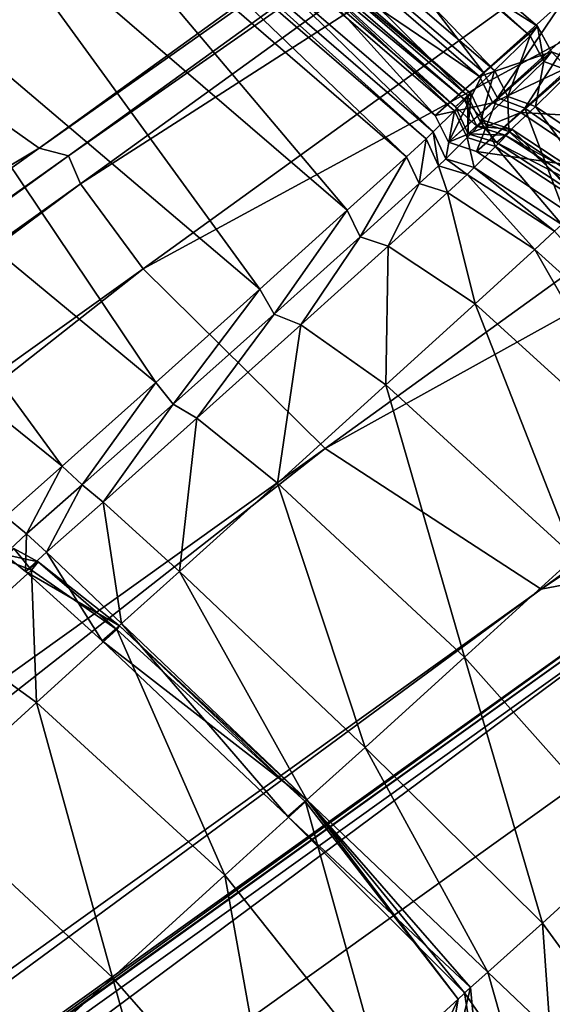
# Model space of a CAD drawing. Header units: millimetres. Extents: x 2387 to 13955, y -4964 to 364.
# Tile 835 of 1056: x 3740.13 to 3743.75, y 219.8 to 226.49. Entities that reach past the tile are written whole.
import ezdxf

# ---------------------------------------------------------------- set-up
doc = ezdxf.new("R2010")
doc.units = ezdxf.units.MM
doc.header["$MEASUREMENT"] = 0
doc.layers.add('Predefinito', color=7, linetype='Continuous', true_color=0x000000)

# ---------------------------------------------------------------- blocks, each defined once
blk = doc.blocks.new('Blocco 09')
at = {"layer": 'Predefinito'}
for points in [[(325.374, -39.8877, 715.7764), (328.1916, -41.88, 715.7544), (338.7377, -34.2683, 756.7371)], [(338.9345, -34.3232, 756.7119), (338.7377, -34.2683, 756.7371), (328.1916, -41.88, 715.7544)], [(328.1916, -41.88, 715.7544), (328.3905, -41.9322, 715.7397), (338.9345, -34.3232, 756.7119)], [(339.0187, -34.5092, 756.7371), (338.9345, -34.3232, 756.7119), (328.3905, -41.9322, 715.7397)], [(328.3905, -41.9322, 715.7397), (328.4724, -42.1207, 715.7544), (339.0187, -34.5092, 756.7371)], [(339.4502, -35.0835, 756.7748), (339.0187, -34.5092, 756.7371), (328.4724, -42.1207, 715.7544)], [(328.4724, -42.1207, 715.7544), (328.9006, -42.6989, 715.7764), (339.4502, -35.0835, 756.7748)], [(340.6889, -36.3035, 756.7873), (339.4502, -35.0835, 756.7748), (328.9006, -42.6989, 715.7764)], [(328.9006, -42.6989, 715.7764), (330.1381, -43.9202, 715.7838), (340.6889, -36.3035, 756.7873)], [(342.1492, -37.2684, 756.6953), (340.6889, -36.3035, 756.7873), (330.1381, -43.9202, 715.7838)], [(343.2462, -37.0775, 756.4195), (342.1492, -37.2684, 756.6953), (331.6078, -44.8769, 715.7297)], [(331.6078, -44.8769, 715.7297), (332.7327, -44.6614, 715.5676), (343.2462, -37.0775, 756.4195)], [(330.1381, -43.9202, 715.7838), (331.6078, -44.8769, 715.7297), (342.1492, -37.2684, 756.6953)], [(331.2145, -41.3638, 426.952), (328.6077, -39.1417, 426.8949), (329.1247, -38.6417, 427.699)], [(329.1247, -38.6417, 427.699), (331.7604, -40.8726, 427.7703), (331.2145, -41.3638, 426.952)], [(331.5827, -41.0496, 425.6615), (328.9559, -38.8083, 425.7077), (328.5878, -39.1617, 426.6571)], [(331.5325, -41.115, 423.2846), (328.8988, -38.8679, 423.2912), (328.9559, -38.8083, 425.7077)], [(328.9559, -38.8083, 425.7077), (331.5827, -41.0496, 425.6615), (331.5325, -41.115, 423.2846)], [(331.2899, -41.3514, 420.922), (328.661, -39.1018, 420.8842), (328.8988, -38.8679, 423.2912)], [(328.8988, -38.8679, 423.2912), (331.5325, -41.115, 423.2846), (331.2899, -41.3514, 420.922)], [(330.8859, -41.6573, 426.8398), (328.3023, -39.4368, 426.8246), (328.6077, -39.1417, 426.8949)], [(331.1069, -41.5222, 419.9985), (328.487, -39.2713, 419.9627), (328.661, -39.1018, 420.8842)], [(328.6077, -39.1417, 426.8949), (331.2145, -41.3638, 426.952), (330.8859, -41.6573, 426.8398)], [(328.661, -39.1018, 420.8842), (331.2899, -41.3514, 420.922), (331.1069, -41.5222, 419.9985)], [(331.1878, -41.3915, 426.6281), (328.5878, -39.1617, 426.6571), (328.3023, -39.4368, 426.8246)], [(328.5878, -39.1617, 426.6571), (331.1878, -41.3915, 426.6281), (331.5827, -41.0496, 425.6615)], [(331.0181, -41.6246, 412.5549), (328.395, -39.3659, 412.5748), (328.5081, -39.2532, 417.7227)], [(331.0244, -41.5973, 419.7871), (328.4107, -39.3453, 419.7769), (328.487, -39.2713, 419.9627)], [(331.1309, -41.5095, 417.6926), (328.5081, -39.2532, 417.7227), (328.4655, -39.2928, 419.5768)], [(328.487, -39.2713, 419.9627), (331.1069, -41.5222, 419.9985), (331.0244, -41.5973, 419.7871)], [(328.5081, -39.2532, 417.7227), (331.1309, -41.5095, 417.6926), (331.0181, -41.6246, 412.5549)], [(331.0827, -41.5467, 419.5609), (328.4655, -39.2928, 419.5768), (328.4107, -39.3453, 419.7769)], [(328.4107, -39.3453, 419.7769), (331.0244, -41.5973, 419.7871), (331.0827, -41.5467, 419.5609)], [(328.4655, -39.2928, 419.5768), (331.0827, -41.5467, 419.5609), (331.1309, -41.5095, 417.6926)], [(330.8731, -41.768, 360.7469), (328.2517, -39.5074, 360.7502), (328.395, -39.3659, 412.5748)], [(328.395, -39.3659, 412.5748), (331.0181, -41.6246, 412.5549), (330.8731, -41.768, 360.7469)], [(328.3023, -39.4368, 426.8246), (330.8859, -41.6573, 426.8398), (331.1878, -41.3915, 426.6281)], [(330.8247, -41.8159, 218.8677), (328.204, -39.5546, 218.8664), (328.2517, -39.5074, 360.7502)], [(328.2517, -39.5074, 360.7502), (330.8731, -41.768, 360.7469), (330.8247, -41.8159, 218.8677)], [(330.6908, -41.9369, 25.3152), (328.0685, -39.6774, 25.2979), (328.204, -39.5545, 28.6734)], [(330.8247, -41.8158, 77.8633), (328.204, -39.5545, 77.8614), (328.204, -39.5546, 218.8664)], [(330.8248, -41.8155, 28.6798), (328.204, -39.5545, 28.6734), (328.204, -39.5545, 77.8614)], [(328.204, -39.5545, 77.8614), (330.8247, -41.8158, 77.8633), (330.8248, -41.8155, 28.6798)], [(328.204, -39.5545, 28.6734), (330.8248, -41.8155, 28.6798), (330.6908, -41.9369, 25.3152)], [(328.204, -39.5546, 218.8664), (330.8247, -41.8159, 218.8677), (330.8247, -41.8158, 77.8633)], [(330.288, -42.3016, 21.7676), (327.6619, -40.0463, 21.7303), (328.0685, -39.6774, 25.2979)], [(328.0685, -39.6774, 25.2979), (330.6908, -41.9369, 25.3152), (330.288, -42.3016, 21.7676)], [(328.1916, -41.88, 715.7544), (325.374, -39.8877, 715.7764), (294.8088, -61.8844, 600.1089)], [(329.6939, -42.8371, 18.7745), (327.0546, -40.5967, 18.7102), (327.6619, -40.0463, 21.7303)], [(327.6619, -40.0463, 21.7303), (330.288, -42.3016, 21.7676), (329.6939, -42.8371, 18.7745)], [(328.986, -43.4708, 17.0734), (326.317, -41.2643, 16.9769), (327.0546, -40.5967, 18.7102)], [(327.0546, -40.5967, 18.7102), (329.6939, -42.8371, 18.7745), (328.986, -43.4708, 17.0734)], [(331.3099, -41.5381, 426.9897), (331.2145, -41.3638, 426.952), (331.7604, -40.8726, 427.7703)], [(331.7604, -40.8726, 427.7703), (331.8604, -41.041, 427.8177), (331.3099, -41.5381, 426.9897)], [(331.6765, -41.225, 425.6306), (331.5827, -41.0496, 425.6615), (331.1878, -41.3915, 426.6281)], [(331.4951, -41.6084, 426.952), (331.3099, -41.5381, 426.9897), (331.8604, -41.041, 427.8177)], [(331.8604, -41.041, 427.8177), (332.0405, -41.1167, 427.7703), (331.4951, -41.6084, 426.952)], [(331.626, -41.2904, 423.2802), (331.5325, -41.115, 423.2846), (331.5827, -41.0496, 425.6615)], [(331.5827, -41.0496, 425.6615), (331.6765, -41.225, 425.6306), (331.626, -41.2904, 423.2802)], [(331.3812, -41.5291, 420.9473), (331.2899, -41.3514, 420.922), (331.5325, -41.115, 423.2846)], [(331.5325, -41.115, 423.2846), (331.626, -41.2904, 423.2802), (331.3812, -41.5291, 420.9473)], [(332.0764, -42.0107, 426.8955), (331.4951, -41.6084, 426.952), (332.0405, -41.1167, 427.7703)], [(328.3478, -44.04, 16.3455), (325.6534, -41.8688, 16.2391), (326.317, -41.2643, 16.9769)], [(326.317, -41.2643, 16.9769), (328.986, -43.4708, 17.0734), (328.3478, -44.04, 16.3455)], [(331.1878, -41.3915, 426.6281), (331.2788, -41.5709, 426.6084), (331.6765, -41.225, 425.6306)], [(331.8626, -41.2937, 425.6615), (331.6765, -41.225, 425.6306), (331.2788, -41.5709, 426.6084)], [(331.8122, -41.3588, 423.2846), (331.626, -41.2904, 423.2802), (331.6765, -41.225, 425.6306)], [(331.6765, -41.225, 425.6306), (331.8626, -41.2937, 425.6615), (331.8122, -41.3588, 423.2846)], [(331.1955, -41.7032, 420.0223), (331.1069, -41.5222, 419.9985), (331.2899, -41.3514, 420.922)], [(331.2899, -41.3514, 420.922), (331.3812, -41.5291, 420.9473), (331.1955, -41.7032, 420.0223)], [(331.2788, -41.5709, 426.6084), (331.4684, -41.6361, 426.6281), (331.8626, -41.2937, 425.6615)], [(331.5695, -41.595, 420.922), (331.3812, -41.5291, 420.9473), (331.626, -41.2904, 423.2802)], [(332.4457, -41.6938, 425.7078), (331.8626, -41.2937, 425.6615), (331.4684, -41.6361, 426.6281)], [(331.626, -41.2904, 423.2802), (331.8122, -41.3588, 423.2846), (331.5695, -41.595, 420.922)], [(330.9758, -41.8385, 426.8494), (330.8859, -41.6573, 426.8398), (331.2145, -41.3638, 426.952)], [(331.2788, -41.5709, 426.6084), (331.1878, -41.3915, 426.6281), (330.8859, -41.6573, 426.8398)], [(331.2145, -41.3638, 426.952), (331.3099, -41.5381, 426.9897), (330.9758, -41.8385, 426.8494)], [(332.1558, -41.9913, 420.8842), (331.5695, -41.595, 420.922), (331.8122, -41.3588, 423.2846)], [(331.1668, -41.9022, 426.8398), (330.9758, -41.8385, 426.8494), (331.3099, -41.5381, 426.9897)], [(331.1042, -41.8074, 412.5417), (331.0181, -41.6246, 412.5549), (331.1309, -41.5095, 417.6926)], [(331.1108, -41.7808, 419.7938), (331.0244, -41.5973, 419.7871), (331.1069, -41.5222, 419.9985)], [(331.1694, -41.7298, 419.5502), (331.0827, -41.5467, 419.5609), (331.0244, -41.5973, 419.7871)], [(331.218, -41.6916, 417.6725), (331.1309, -41.5095, 417.6926), (331.0827, -41.5467, 419.5609)], [(331.0827, -41.5467, 419.5609), (331.1694, -41.7298, 419.5502), (331.218, -41.6916, 417.6725)], [(331.1309, -41.5095, 417.6926), (331.218, -41.6916, 417.6725), (331.1042, -41.8074, 412.5417)], [(331.1069, -41.5222, 419.9985), (331.1955, -41.7032, 420.0223), (331.1108, -41.7808, 419.7938)], [(331.3099, -41.5381, 426.9897), (331.4951, -41.6084, 426.952), (331.1668, -41.9022, 426.8398)], [(331.3867, -41.7659, 419.9985), (331.1955, -41.7032, 420.0223), (331.3812, -41.5291, 420.9473)], [(331.3812, -41.5291, 420.9473), (331.5695, -41.595, 420.922), (331.3867, -41.7659, 419.9985)], [(330.8859, -41.6573, 426.8398), (330.9758, -41.8385, 426.8494), (331.2788, -41.5709, 426.6084)], [(331.4684, -41.6361, 426.6281), (331.2788, -41.5709, 426.6084), (330.9758, -41.8385, 426.8494)], [(331.0244, -41.5973, 419.7871), (331.1108, -41.7808, 419.7938), (331.1694, -41.7298, 419.5502)], [(331.7567, -42.2946, 426.8254), (331.1668, -41.9022, 426.8398), (331.4951, -41.6084, 426.952)], [(331.9773, -42.1573, 419.9627), (331.3867, -41.7659, 419.9985), (331.5695, -41.595, 420.922)], [(331.4951, -41.6084, 426.952), (332.0764, -42.0107, 426.8955), (331.7567, -42.2946, 426.8254)], [(331.5695, -41.595, 420.922), (332.1558, -41.9913, 420.8842), (331.9773, -42.1573, 419.9627)], [(330.9579, -41.952, 360.7447), (330.8731, -41.768, 360.7469), (331.0181, -41.6246, 412.5549)], [(331.0181, -41.6246, 412.5549), (331.1042, -41.8074, 412.5417), (330.9579, -41.952, 360.7447)], [(330.9758, -41.8385, 426.8494), (331.1668, -41.9022, 426.8398), (331.4684, -41.6361, 426.6281)], [(332.0563, -42.0307, 426.6577), (331.4684, -41.6361, 426.6281), (331.1668, -41.9022, 426.8398)], [(331.4684, -41.6361, 426.6281), (332.0563, -42.0307, 426.6577), (332.4457, -41.6938, 425.7078)], [(331.2969, -41.8678, 412.5549), (331.1042, -41.8074, 412.5417), (331.218, -41.6916, 417.6725)], [(331.3042, -41.8412, 419.7871), (331.1108, -41.7808, 419.7938), (331.1955, -41.7032, 420.0223)], [(331.3623, -41.7904, 419.5609), (331.1694, -41.7298, 419.5502), (331.1108, -41.7808, 419.7938)], [(331.4102, -41.7529, 417.6926), (331.218, -41.6916, 417.6725), (331.1694, -41.7298, 419.5502)], [(331.1694, -41.7298, 419.5502), (331.3623, -41.7904, 419.5609), (331.4102, -41.7529, 417.6926)], [(331.1955, -41.7032, 420.0223), (331.3867, -41.7659, 419.9985), (331.3042, -41.8412, 419.7871)], [(331.218, -41.6916, 417.6725), (331.4102, -41.7529, 417.6926), (331.2969, -41.8678, 412.5549)], [(331.8904, -42.2559, 412.5748), (331.2969, -41.8678, 412.5549), (331.4102, -41.7529, 417.6926)], [(332.0025, -42.1424, 417.7227), (331.4102, -41.7529, 417.6926), (331.3623, -41.7904, 419.5609)], [(331.4102, -41.7529, 417.6926), (332.0025, -42.1424, 417.7227), (331.8904, -42.2559, 412.5748)], [(330.7763, -42.1202, 25.3268), (330.6908, -41.9369, 25.3152), (330.8248, -41.8155, 28.6798)], [(330.8248, -41.8155, 28.6798), (330.9094, -41.9998, 28.6841), (330.7763, -42.1202, 25.3268)], [(330.9091, -42.0003, 218.8686), (330.8247, -41.8159, 218.8677), (330.8731, -41.768, 360.7469)], [(330.9094, -41.9998, 28.6841), (330.8248, -41.8155, 28.6798), (330.8247, -41.8158, 77.8633)], [(330.9091, -42.0002, 77.8646), (330.8247, -41.8158, 77.8633), (330.8247, -41.8159, 218.8677)], [(330.8247, -41.8158, 77.8633), (330.9091, -42.0002, 77.8646), (330.9094, -41.9998, 28.6841)], [(330.8247, -41.8159, 218.8677), (330.9091, -42.0003, 218.8686), (330.9091, -42.0002, 77.8646)], [(330.8731, -41.768, 360.7469), (330.9579, -41.952, 360.7447), (330.9091, -42.0003, 218.8686)], [(331.1517, -42.011, 360.7469), (330.9579, -41.952, 360.7447), (331.1042, -41.8074, 412.5417)], [(331.1042, -41.8074, 412.5417), (331.2969, -41.8678, 412.5549), (331.1517, -42.011, 360.7469)], [(331.1108, -41.7808, 419.7938), (331.3042, -41.8412, 419.7871), (331.3623, -41.7904, 419.5609)], [(331.8978, -42.229, 419.777), (331.3042, -41.8412, 419.7871), (331.3867, -41.7659, 419.9985)], [(331.9556, -42.1787, 419.5769), (331.3623, -41.7904, 419.5609), (331.3042, -41.8412, 419.7871)], [(331.3623, -41.7904, 419.5609), (331.9556, -42.1787, 419.5769), (332.0025, -42.1424, 417.7227)], [(331.3867, -41.7659, 419.9985), (331.9773, -42.1573, 419.9627), (331.8978, -42.229, 419.777)], [(294.8088, -61.8844, 600.1089), (297.6268, -63.7416, 600.0861), (328.1916, -41.88, 715.7544)], [(328.3905, -41.9322, 715.7397), (328.1916, -41.88, 715.7544), (297.6268, -63.7416, 600.0861)], [(325.6534, -41.8688, 16.2391), (328.3478, -44.04, 16.3455), (327.963, -44.3817, 16.2723)], [(331.7468, -42.3971, 360.7503), (331.1517, -42.011, 360.7469), (331.2969, -41.8678, 412.5549)], [(331.2969, -41.8678, 412.5549), (331.8904, -42.2559, 412.5748), (331.7468, -42.3971, 360.7503)], [(331.3042, -41.8412, 419.7871), (331.8978, -42.229, 419.777), (331.9556, -42.1787, 419.5769)], [(297.6268, -63.7416, 600.0861), (297.8259, -63.7935, 600.0709), (328.3905, -41.9322, 715.7397)], [(328.3905, -41.9322, 715.7397), (297.8259, -63.7935, 600.0709), (297.9077, -63.9823, 600.0861)], [(297.9077, -63.9823, 600.0861), (328.4724, -42.1207, 715.7544), (328.3905, -41.9322, 715.7397)], [(330.3761, -42.4821, 21.7924), (330.288, -42.3016, 21.7676), (330.6908, -41.9369, 25.3152)], [(330.6908, -41.9369, 25.3152), (330.7763, -42.1202, 25.3268), (330.3761, -42.4821, 21.7924)], [(331.1032, -42.0588, 218.8677), (330.9091, -42.0003, 218.8686), (330.9579, -41.952, 360.7447)], [(330.9579, -41.952, 360.7447), (331.1517, -42.011, 360.7469), (331.1032, -42.0588, 218.8677)], [(331.1668, -41.9022, 426.8398), (331.7567, -42.2946, 426.8254), (332.0563, -42.0307, 426.6577)], [(330.9695, -42.1799, 25.3152), (330.7763, -42.1202, 25.3268), (330.9094, -41.9998, 28.6841)], [(331.1035, -42.0585, 28.6798), (330.9094, -41.9998, 28.6841), (330.9091, -42.0002, 77.8646)], [(330.9091, -42.0002, 77.8646), (331.1033, -42.0587, 77.8633), (331.1035, -42.0585, 28.6798)], [(331.1033, -42.0587, 77.8633), (330.9091, -42.0002, 77.8646), (330.9091, -42.0003, 218.8686)], [(330.9091, -42.0003, 218.8686), (331.1032, -42.0588, 218.8677), (331.1033, -42.0587, 77.8633)], [(330.9094, -41.9998, 28.6841), (331.1035, -42.0585, 28.6798), (330.9695, -42.1799, 25.3152)], [(331.699, -42.4442, 218.8664), (331.1032, -42.0588, 218.8677), (331.1517, -42.011, 360.7469)], [(331.1517, -42.011, 360.7469), (331.7468, -42.3971, 360.7503), (331.699, -42.4442, 218.8664)], [(331.5637, -42.5671, 25.2979), (330.9695, -42.1799, 25.3152), (331.1035, -42.0585, 28.6798)], [(331.699, -42.4442, 77.8614), (331.1033, -42.0587, 77.8633), (331.1032, -42.0588, 218.8677)], [(331.1032, -42.0588, 218.8677), (331.699, -42.4442, 218.8664), (331.699, -42.4442, 77.8614)], [(331.699, -42.4442, 28.6734), (331.1035, -42.0585, 28.6798), (331.1033, -42.0587, 77.8633)], [(331.1033, -42.0587, 77.8633), (331.699, -42.4442, 77.8614), (331.699, -42.4442, 28.6734)], [(331.1035, -42.0585, 28.6798), (331.699, -42.4442, 28.6734), (331.5637, -42.5671, 25.2979)], [(328.4724, -42.1207, 715.7544), (297.9077, -63.9823, 600.0861), (298.3356, -64.561, 600.1089)], [(298.3356, -64.561, 600.1089), (328.9006, -42.6989, 715.7764), (328.4724, -42.1207, 715.7544)], [(330.5669, -42.5448, 21.7676), (330.3761, -42.4821, 21.7924), (330.7763, -42.1202, 25.3268)], [(330.7763, -42.1202, 25.3268), (330.9695, -42.1799, 25.3152), (330.5669, -42.5448, 21.7676)], [(331.1575, -42.9363, 21.7303), (330.5669, -42.5448, 21.7676), (330.9695, -42.1799, 25.3152)], [(330.9695, -42.1799, 25.3152), (331.5637, -42.5671, 25.2979), (331.1575, -42.9363, 21.7303)], [(329.7909, -43.0078, 18.8173), (329.6939, -42.8371, 18.7745), (330.288, -42.3016, 21.7676)], [(330.288, -42.3016, 21.7676), (330.3761, -42.4821, 21.7924), (329.7909, -43.0078, 18.8173)], [(329.9732, -43.0805, 18.7745), (329.7909, -43.0078, 18.8173), (330.3761, -42.4821, 21.7924)], [(330.3761, -42.4821, 21.7924), (330.5669, -42.5448, 21.7676), (329.9732, -43.0805, 18.7745)], [(332.8522, -43.7329, 25.2921), (331.5637, -42.5671, 25.2979), (331.699, -42.4442, 28.6734)], [(330.5505, -43.4871, 18.7102), (329.9732, -43.0805, 18.7745), (330.5669, -42.5448, 21.7676)], [(330.5669, -42.5448, 21.7676), (331.1575, -42.9363, 21.7303), (330.5505, -43.4871, 18.7102)], [(332.4447, -44.1034, 21.7179), (331.1575, -42.9363, 21.7303), (331.5637, -42.5671, 25.2979)], [(331.5637, -42.5671, 25.2979), (332.8522, -43.7329, 25.2921), (332.4447, -44.1034, 21.7179)], [(328.9006, -42.6989, 715.7764), (298.3356, -64.561, 600.1089), (299.5729, -65.7824, 600.1166)], [(299.5729, -65.7824, 600.1166), (330.1381, -43.9202, 715.7838), (328.9006, -42.6989, 715.7764)], [(329.103, -43.619, 17.1377), (328.986, -43.4708, 17.0734), (329.6939, -42.8371, 18.7745)], [(329.6939, -42.8371, 18.7745), (329.7909, -43.0078, 18.8173), (329.103, -43.619, 17.1377)], [(331.8334, -44.6592, 18.6888), (330.5505, -43.4871, 18.7102), (331.1575, -42.9363, 21.7303)], [(331.1575, -42.9363, 21.7303), (332.4447, -44.1034, 21.7179), (331.8334, -44.6592, 18.6888)], [(329.2655, -43.7145, 17.0734), (329.103, -43.619, 17.1377), (329.7909, -43.0078, 18.8173)], [(329.7909, -43.0078, 18.8173), (329.9732, -43.0805, 18.7745), (329.2655, -43.7145, 17.0734)], [(329.8134, -44.155, 16.9769), (329.2655, -43.7145, 17.0734), (329.9732, -43.0805, 18.7745)], [(329.9732, -43.0805, 18.7745), (330.5505, -43.4871, 18.7102), (329.8134, -44.155, 16.9769)], [(328.484, -44.1666, 16.4163), (328.3478, -44.04, 16.3455), (328.986, -43.4708, 17.0734)], [(328.986, -43.4708, 17.0734), (329.103, -43.619, 17.1377), (328.484, -44.1666, 16.4163)], [(331.0862, -45.3385, 16.9448), (329.8134, -44.155, 16.9769), (330.5505, -43.4871, 18.7102)], [(330.5505, -43.4871, 18.7102), (331.8334, -44.6592, 18.6888), (331.0862, -45.3385, 16.9448)], [(328.6276, -44.2838, 16.3456), (328.484, -44.1666, 16.4163), (329.103, -43.619, 17.1377)], [(329.103, -43.619, 17.1377), (329.2655, -43.7145, 17.0734), (328.6276, -44.2838, 16.3456)], [(329.147, -44.757, 16.2395), (328.6276, -44.2838, 16.3456), (329.2655, -43.7145, 17.0734)], [(329.2655, -43.7145, 17.0734), (329.8134, -44.155, 16.9769), (329.147, -44.757, 16.2395)], [(330.1381, -43.9202, 715.7838), (299.5729, -65.7824, 600.1166), (301.0436, -66.7382, 600.0603)], [(301.0436, -66.7382, 600.0603), (331.6078, -44.8769, 715.7297), (330.1381, -43.9202, 715.7838)], [(328.1057, -44.501, 16.3161), (327.963, -44.3817, 16.2723), (328.3478, -44.04, 16.3455)], [(328.3478, -44.04, 16.3455), (328.484, -44.1666, 16.4163), (328.1057, -44.501, 16.3161)], [(330.4104, -45.9513, 16.2042), (329.147, -44.757, 16.2395), (329.8134, -44.155, 16.9769)], [(329.8134, -44.155, 16.9769), (331.0862, -45.3385, 16.9448), (330.4104, -45.9513, 16.2042)], [(328.2429, -44.6256, 16.2724), (328.1057, -44.501, 16.3161), (328.484, -44.1666, 16.4163)], [(328.484, -44.1666, 16.4163), (328.6276, -44.2838, 16.3456), (328.2429, -44.6256, 16.2724)], [(302.2114, -66.5645, 599.8915), (332.7723, -44.7062, 715.5676), (333.2189, -44.2718, 715.4596)], [(333.2189, -44.2718, 715.4596), (302.6602, -66.1281, 599.7789), (302.2114, -66.5645, 599.8915)], [(302.6602, -66.1281, 599.7789), (333.2189, -44.2718, 715.4596), (332.7327, -44.6614, 715.5676)], [(328.7528, -45.1098, 16.2069), (328.2429, -44.6256, 16.2724), (328.6276, -44.2838, 16.3456)], [(328.6276, -44.2838, 16.3456), (329.147, -44.757, 16.2395), (328.7528, -45.1098, 16.2069)], [(327.963, -44.3817, 16.2723), (328.1057, -44.501, 16.3161), (327.9553, -44.6395, 16.3883)], [(328.0996, -44.7561, 16.3775), (327.9553, -44.6395, 16.3883), (328.1057, -44.501, 16.3161)], [(328.1057, -44.501, 16.3161), (328.2429, -44.6256, 16.2724), (328.0996, -44.7561, 16.3775)], [(328.1858, -44.6913, 16.1845), (328.0198, -44.5995, 16.1842), (327.9553, -44.6395, 16.3883)], [(328.1402, -44.7461, 15.6719), (327.9566, -44.6746, 15.6812), (328.0198, -44.5995, 16.1842)], [(328.0198, -44.5995, 16.1842), (328.1858, -44.6913, 16.1845), (328.1402, -44.7461, 15.6719)], [(328.6201, -45.228, 16.3614), (328.0996, -44.7561, 16.3775), (328.2429, -44.6256, 16.2724)], [(328.2429, -44.6256, 16.2724), (328.7528, -45.1098, 16.2069), (328.6201, -45.228, 16.3614)], [(302.1718, -66.5197, 599.8915), (332.7327, -44.6614, 715.5676), (331.6078, -44.8769, 715.7297)], [(332.7327, -44.6614, 715.5676), (302.1718, -66.5197, 599.8915), (302.6602, -66.1281, 599.7789)], [(327.9566, -44.6746, 15.6812), (328.1402, -44.7461, 15.6719), (327.6018, -45.2352, 14.8184)], [(327.9553, -44.6395, 16.3883), (328.0996, -44.7561, 16.3775), (328.1858, -44.6913, 16.1845)], [(328.7385, -45.1262, 16.1849), (328.1858, -44.6913, 16.1845), (328.0996, -44.7561, 16.3775)], [(328.7196, -45.1505, 15.658), (328.1402, -44.7461, 15.6719), (328.1858, -44.6913, 16.1845)], [(328.1858, -44.6913, 16.1845), (328.7385, -45.1262, 16.1849), (328.7196, -45.1505, 15.658)], [(332.213, -46.6027, 17.1786), (331.0862, -45.3385, 16.9448), (331.8334, -44.6592, 18.6888)], [(332.7723, -44.7062, 715.5676), (302.2114, -66.5645, 599.8915), (301.8557, -67.6572, 600.0603)], [(301.8557, -67.6572, 600.0603), (332.4198, -45.796, 715.7297), (332.7723, -44.7062, 715.5676)], [(328.1749, -45.6468, 14.7609), (327.6018, -45.2352, 14.8184), (328.1402, -44.7461, 15.6719)], [(328.0996, -44.7561, 16.3775), (328.6201, -45.228, 16.3614), (328.7385, -45.1262, 16.1849)], [(328.1402, -44.7461, 15.6719), (328.7196, -45.1505, 15.658), (328.1749, -45.6468, 14.7609)], [(330.0131, -46.3075, 16.1854), (328.7528, -45.1098, 16.2069), (329.147, -44.757, 16.2395)], [(329.147, -44.757, 16.2395), (330.4104, -45.9513, 16.2042), (330.0131, -46.3075, 16.1854)], [(331.6078, -44.8769, 715.7297), (301.0436, -66.7382, 600.0603), (302.1718, -66.5197, 599.8915)], [(329.4561, -46.8205, 14.7418), (328.1749, -45.6468, 14.7609), (328.7196, -45.1505, 15.658)], [(329.884, -46.4215, 16.3565), (328.6201, -45.228, 16.3614), (328.7528, -45.1098, 16.2069)], [(330.0131, -46.3075, 16.1854), (328.7385, -45.1262, 16.1849), (328.6201, -45.228, 16.3614)], [(330.0029, -46.3218, 15.6534), (328.7196, -45.1505, 15.658), (328.7385, -45.1262, 16.1849)], [(328.7196, -45.1505, 15.658), (330.0029, -46.3218, 15.6534), (329.4561, -46.8205, 14.7418)], [(328.7385, -45.1262, 16.1849), (330.0131, -46.3075, 16.1854), (330.0029, -46.3218, 15.6534)], [(328.7528, -45.1098, 16.2069), (330.0131, -46.3075, 16.1854), (329.884, -46.4215, 16.3565)], [(328.6201, -45.228, 16.3614), (329.884, -46.4215, 16.3565), (330.0131, -46.3075, 16.1854)], [(327.6018, -45.2352, 14.8184), (328.1749, -45.6468, 14.7609), (327.4176, -46.3334, 13.9085)], [(331.6159, -47.1459, 16.4613), (330.4104, -45.9513, 16.2042), (331.0862, -45.3385, 16.9448)], [(331.0862, -45.3385, 16.9448), (332.213, -46.6027, 17.1786), (331.6159, -47.1459, 16.4613)], [(328.6912, -47.5158, 13.8741), (327.4176, -46.3334, 13.9085), (328.1749, -45.6468, 14.7609)], [(328.1749, -45.6468, 14.7609), (329.4561, -46.8205, 14.7418), (328.6912, -47.5158, 13.8741)], [(333.1882, -47.3724, 715.7838), (332.4198, -45.796, 715.7297), (301.8557, -67.6572, 600.0603)], [(331.2449, -47.4787, 16.3446), (330.0131, -46.3075, 16.1854), (330.4104, -45.9513, 16.2042)], [(330.4104, -45.9513, 16.2042), (331.6159, -47.1459, 16.4613), (331.2449, -47.4787, 16.3446)], [(327.4176, -46.3334, 13.9085), (328.6912, -47.5158, 13.8741), (328.0266, -48.1197, 13.4742)], [(330.5127, -48.1466, 14.8816), (329.4561, -46.8205, 14.7418), (330.0029, -46.3218, 15.6534)], [(331.0863, -47.6187, 16.3966), (329.884, -46.4215, 16.3565), (330.0131, -46.3075, 16.1854)], [(331.126, -47.5837, 16.1855), (330.0131, -46.3075, 16.1854), (329.884, -46.4215, 16.3565)], [(331.0422, -47.6631, 15.6881), (330.0029, -46.3218, 15.6534), (330.0131, -46.3075, 16.1854)], [(330.0029, -46.3218, 15.6534), (331.0422, -47.6631, 15.6881), (330.5127, -48.1466, 14.8816)], [(330.0131, -46.3075, 16.1854), (331.2449, -47.4787, 16.3446), (331.0863, -47.6187, 16.3966)], [(330.0131, -46.3075, 16.1854), (331.126, -47.5837, 16.1855), (331.0422, -47.6631, 15.6881)], [(329.884, -46.4215, 16.3565), (331.0863, -47.6187, 16.3966), (331.126, -47.5837, 16.1855)], [(331.9613, -47.6205, 17.2325), (331.6159, -47.1459, 16.4613), (332.213, -46.6027, 17.1786)], [(329.809, -48.7879, 14.1239), (328.6912, -47.5158, 13.8741), (329.4561, -46.8205, 14.7418)], [(329.4561, -46.8205, 14.7418), (330.5127, -48.1466, 14.8816), (329.809, -48.7879, 14.1239)], [(331.6695, -47.8834, 16.8213), (331.2449, -47.4787, 16.3446), (331.6159, -47.1459, 16.4613)], [(331.6159, -47.1459, 16.4613), (331.9613, -47.6205, 17.2325), (331.6695, -47.8834, 16.8213)], [(301.8557, -67.6572, 600.0603), (302.6229, -69.2347, 600.1166), (333.1882, -47.3724, 715.7838)], [(334.2477, -48.751, 715.7764), (333.1882, -47.3724, 715.7838), (302.6229, -69.2347, 600.1166)], [(331.422, -48.1018, 16.5157), (331.0863, -47.6187, 16.3966), (331.2449, -47.4787, 16.3446)], [(331.2449, -47.4787, 16.3446), (331.6695, -47.8834, 16.8213), (331.422, -48.1018, 16.5157)], [(329.2022, -49.341, 13.773), (328.0266, -48.1197, 13.4742), (328.6912, -47.5158, 13.8741)], [(328.6912, -47.5158, 13.8741), (329.809, -48.7879, 14.1239), (329.2022, -49.341, 13.773)], [(331.126, -47.5837, 16.1855), (331.1938, -48.3032, 16.1848), (330.8891, -48.5776, 15.792)], [(330.8891, -48.5776, 15.792), (331.0422, -47.6631, 15.6881), (331.126, -47.5837, 16.1855)], [(331.1938, -48.3032, 16.1848), (331.126, -47.5837, 16.1855), (331.0863, -47.6187, 16.3966)], [(331.0863, -47.6187, 16.3966), (331.422, -48.1018, 16.5157), (331.1938, -48.3032, 16.1848)], [(331.69, -47.9053, 17.1391), (331.6695, -47.8834, 16.8213), (331.9613, -47.6205, 17.2325)], [(330.4119, -49.015, 15.301), (330.5127, -48.1466, 14.8816), (331.0422, -47.6631, 15.6881)], [(331.0422, -47.6631, 15.6881), (330.8891, -48.5776, 15.792), (330.4119, -49.015, 15.301)]]:
    blk.add_3dface(points, dxfattribs=at)

msp = doc.modelspace()

# ---------------------------------------------------------------- block references
at = {"layer": 'Predefinito'}
msp.add_blockref('Blocco 09', (3412.0659, 267.4927), dxfattribs=at)

doc.saveas('drawing.dxf')
